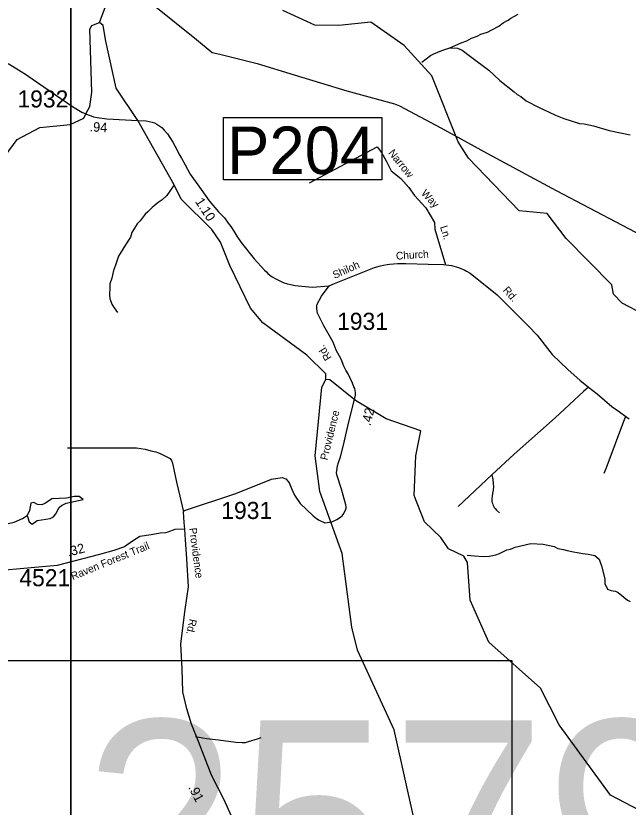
# Model space of a CAD drawing. Extents: x 1551653 to 1702041, y 811336 to 920032.
# Drawn here: x 1633250 to 1638538, y 894798 to 901633 of the extents above; entities that cross this region are included whole.
import ezdxf

# ---------------------------------------------------------------- set-up
doc = ezdxf.new("R2010")
doc.units = 0
for name, color, linetype in [('Old_Level_10', 7, 'Continuous'), ('Old_Level_11', 7, 'Continuous'), ('Old_Level_17', 7, 'Continuous'), ('Old_Level_3', 7, 'Continuous'), ('Old_Level_31', 7, 'Continuous'), ('Old_Level_32', 7, 'Continuous'), ('Old_Level_35', 7, 'Continuous'), ('Old_Level_50', 7, 'Continuous'), ('Old_Level_56', 7, 'Continuous'), ('Old_Level_59', 7, 'Continuous'), ('Old_Level_62', 7, 'Continuous'), ('Old_Level_63', 7, 'Continuous'), ('Old_Level_8', 7, 'Continuous')]:
    doc.layers.add(name, color=color, linetype=linetype)

msp = doc.modelspace()

# ---------------------------------------------------------------- linework, layer by layer
at = {"layer": 'Old_Level_3'}
msp.add_lwpolyline([(1637533.168, 893146.452), (1630696.651, 893146.452), (1630696.651, 896065.054), (1637533.168, 896065.054), (1637533.168, 893146.452)], dxfattribs=at)
at = {"layer": 'Old_Level_31'}
for p, q in [((1633853.493, 900786.871), (1633853.493, 900786.871)), ((1634302.275, 900729.743), (1634302.275, 900729.743))]:
    msp.add_line(p, q, dxfattribs=at)
msp.add_lwpolyline([(1635043.76, 900754.935), (1636411.626, 900754.935), (1636411.626, 900216.86), (1635043.76, 900216.86), (1635043.76, 900754.935)], dxfattribs=at)
at = {"layer": 'Old_Level_32'}
for points in [[(1633182.215, 901221.254), (1633333.793, 901128.995), (1633390.29, 901090.218), (1633740.082, 900849.286), (1633818.616, 900801.532), (1633853.493, 900786.871), (1633873.475, 900776.719), (1633899.518, 900768.186), (1633921.401, 900761.936), (1633953.288, 900755.486), (1634036.308, 900744.584), (1634302.275, 900729.743), (1634376.24, 900725.333), (1634426.199, 900715.72), (1634447.334, 900708.028), (1634466.549, 900698.416), (1634485.764, 900686.879), (1634510.744, 900669.575), (1634529.959, 900646.503), (1634560.704, 900613.817), (1634606.819, 900542.678), (1634639.485, 900477.306), (1634660.621, 900436.93), (1634681.758, 900404.244), (1634712.502, 900346.563), (1634754.775, 900265.811), (1634848.928, 900133.144), (1634920.024, 900035.088), (1635000.727, 899938.954), (1635051.654, 899887.544), (1635083.241, 899841.57), (1635106.213, 899812.838), (1635132.057, 899772.611), (1635157.901, 899729.512), (1635195.231, 899674.919), (1635307.22, 899534.127), (1635397.591, 899435.284), (1635413.467, 899422.067), (1635426.457, 899408.004), (1635442.494, 899393.563), (1635462.283, 899378.968), (1635493.87, 899361.728), (1635557.959, 899330.178), (1635597.249, 899318.143), (1635661.396, 899303.701), (1635808.133, 899289.259), (1635955.436, 899300.738)], [(1635955.436, 899300.738), (1636001.853, 899320.006), (1636348.06, 899458.532), (1636398.039, 899474.053), (1636425.614, 899479.226), (1636456.635, 899484.4), (1636477.316, 899487.849), (1636510.061, 899491.298), (1636544.529, 899494.747), (1636616.913, 899494.747), (1636811.659, 899489.573), (1636942.639, 899486.124), (1637011.575, 899475.777), (1637073.618, 899458.532), (1637126.88, 899436.837), (1637142.555, 899429.216), (1637171.993, 899411.515), (1637407.459, 899224.346), (1637677.946, 898953.718), (1637752.778, 898874.548), (1637880.118, 898708.017), (1638015.982, 898579.707), (1638124.368, 898485.001), (1638162.531, 898451.397), (1638196.116, 898426.956), (1638269.39, 898368.912), (1638396.095, 898260.459), (1638461.737, 898211.578), (1638518.22, 898173.391), (1638545.697, 898152.006)], [(1634708.811, 897200.64), (1634703.185, 897256.028), (1634696.984, 897349.116), (1634707.32, 897361.528), (1635149.732, 897508.4), (1635456.421, 897631.329), (1635550.381, 897646.427), (1635581.939, 897633.576), (1635602.674, 897610.141), (1635613.95, 897593.904), (1635631.46, 897549.721), (1635657.133, 897493.566), (1635704.488, 897421.162), (1635816.368, 897313.826), (1635845.138, 897291.828), (1635868.484, 897278.747), (1635919.429, 897254.896), (1635979.816, 897262.474), (1636023.041, 897282.205), (1636045.964, 897297.35), (1636067.309, 897313.724), (1636083.562, 897335.607), (1636099.701, 897371.5), (1636101.508, 897381.667), (1636101.909, 897391.467), (1636098.48, 897409.945), (1636063.382, 897543.737), (1636020.485, 897668.08), (1636019.304, 897688.717), (1636020.816, 897704.094), (1636029.071, 897745.951), (1636037.283, 897775.8), (1636053.867, 897823.69), (1636076.505, 897913.48), (1636118.093, 898088.936), (1636184.366, 898356.344), (1636182.881, 898381.1), (1636177.04, 898413.247), (1636168.278, 898427.86), (1636156.595, 898460.006), (1636118.627, 898541.835), (1636098.183, 898573.983), (1636083.579, 898606.129), (1636060.214, 898667.501), (1636016.404, 898746.408), (1635990.118, 898813.624), (1635909.816, 898956.67), (1635855.964, 899065.501), (1635852.716, 899079.581), (1635849.469, 899105.576), (1635849.469, 899128.322), (1635852.716, 899142.403), (1635889.52, 899210.641), (1635955.436, 899300.738)], [(1634708.811, 897200.64), (1634622.015, 897196.864), (1634563.521, 897172.313), (1634540.879, 897168.537), (1634497.48, 897164.76), (1634418.232, 897151.54), (1634322.001, 897136.432), (1634257.847, 897094.884), (1634188.032, 897047.672), (1634097.461, 897015.568), (1633971.04, 896981.575), (1633606.637, 896885.384), (1633090.811, 896840.768)], [(1635112.097, 894722.223), (1635047.913, 894862.746), (1634939.603, 895075.537), (1634828.034, 895366.266), (1634767.861, 895514.818), (1634727.746, 895647.311), (1634691.643, 895795.864), (1634687.632, 895992.596), (1634675.598, 896209.402), (1634711.745, 896504.697), (1634739.826, 896701.429), (1634727.791, 896942.325), (1634715.757, 897106.937), (1634708.811, 897200.64)]]:
    msp.add_lwpolyline(points, dxfattribs=at)
at = {"layer": 'Old_Level_35'}
msp.add_line((1637068.777, 897394.701), (1637361.846, 897668.533), dxfattribs=at)
for points in [[(1635784.534, 900190.954), (1636370.871, 900500.745), (1636407.841, 900451.709), (1636449.806, 900375.799), (1636491.36, 900293.288), (1636573.998, 900227.752), (1636642.529, 900149.956), (1636691.547, 900080.175), (1636791.642, 899973.62), (1636863.935, 899849.146), (1636866.874, 899789.266), (1636959.94, 899483.527)], [(1638196.116, 898426.956), (1638152.498, 898389.064), (1637906.136, 898160.344), (1637553.555, 897847.118), (1637361.846, 897668.533)], [(1638518.22, 898173.391), (1638505.733, 898153.027), (1638344.053, 897720.666), (1638327.616, 897679.977)], [(1633696.849, 897903.183), (1633854.764, 897903.183), (1634106.822, 897903.183), (1634292.069, 897903.183), (1634367.99, 897891.028), (1634416.58, 897875.834), (1634459.095, 897866.719), (1634489.464, 897854.564), (1634525.905, 897839.37), (1634559.311, 897821.138), (1634583.606, 897808.982), (1634592.716, 897793.789), (1634601.826, 897769.48), (1634617.011, 897699.589), (1634637.031, 897605.625), (1634665.973, 897483.576), (1634696.984, 897349.116)], [(1637361.846, 897668.533), (1637369.616, 897627.625), (1637373.291, 897591.729), (1637375, 897567.68), (1637372.792, 897537.71), (1637366.421, 897509.823), (1637362.29, 897483.891), (1637360.436, 897461.516), (1637361.795, 897439.876), (1637364.321, 897426.217), (1637367.694, 897414.941), (1637371.877, 897404.249), (1637381.345, 897387.648), (1637389.347, 897377.681), (1637401.263, 897363.429), (1637426.988, 897339.292)], [(1635366.749, 895396.868), (1635333.331, 895386.943), (1635254.978, 895361.92), (1635230.815, 895354.607), (1635204.768, 895352.937), (1635148.791, 895355.677), (1635001.12, 895375.89), (1634895.536, 895389.443), (1634802.681, 895405.917)]]:
    msp.add_lwpolyline(points, dxfattribs=at)
at = {"layer": 'Old_Level_50'}
for p, q in [((1633846.323, 900773.783), (1633846.323, 900773.783)), ((1634302.868, 900731.952), (1634302.868, 900731.952))]:
    msp.add_line(p, q, dxfattribs=at)
at = {"layer": 'Old_Level_56'}
msp.add_lwpolyline([(1634078.058, 902019.673), (1634810.848, 901428.434), (1634945.248, 901316.436), (1635010.979, 901301.492), (1635333.715, 901220.482), (1635654.121, 901123.513), (1636107.988, 900986.404), (1636520.297, 900872.155), (1636563.981, 900855.459), (1636742.557, 900760.774), (1636918.931, 900666.132), (1637323.639, 900443.777), (1637916.682, 900124.736), (1639057.333, 899525.196), (1639715.947, 899173.202), (1641253.385, 898355.474), (1642945.114, 897439.551), (1645950.022, 895817.523)], dxfattribs=at)
at = {"layer": 'Old_Level_59'}
for points in [[(1633971.88, 901574.231), (1634134.897, 902007.608), (1634128.95, 902155.348), (1634087.94, 902221.888), (1633593.969, 902044.825), (1633422.799, 901937.639), (1633362.924, 902019.647), (1633372.378, 902240.436), (1633419.648, 902429.684), (1633434.951, 902671.772), (1633501.582, 903144.091), (1633523.641, 903207.173)], [(1641329.046, 896999.416), (1640809.034, 897505.69), (1640476.354, 897850.473), (1640120.067, 898226.618), (1639685.689, 898636.957), (1639299.954, 898885.69), (1639193.019, 898937.056), (1638858.989, 898956.946), (1638485.999, 899151.643), (1638411.975, 899228.64), (1638397.007, 899311.071), (1638000.949, 899709.692), (1637837.009, 899926.535), (1637595.971, 899947.758), (1637159.005, 900403.178), (1637068.987, 900546.1), (1636843.019, 901115.427), (1636603.929, 901376.253), (1636315.01, 901579.152), (1636038.908, 901548.599), (1635830.985, 901552.905), (1635556.933, 901679.833)], [(1633157.926, 900425.427), (1633261.166, 900566.442), (1633456.392, 900669.028), (1633719.946, 900693.453), (1633836.956, 900749.716), (1633853.493, 900786.871), (1633887.911, 900850.499), (1633905.956, 900974.864), (1633887.911, 901516.919), (1633904.931, 901549.42), (1633971.88, 901574.231)], [(1635926.949, 898491.375), (1635927.975, 898540.588), (1635762.908, 898701.554), (1635382.946, 898981.757), (1635275.909, 899108.582), (1635096.898, 899476.651), (1635015.903, 899678.524), (1634942.904, 899788.432), (1634678.9, 900049.874), (1634616.461, 900173.418), (1634302.275, 900729.743), (1634116.936, 901007.989), (1634027.962, 901415.52), (1634004.894, 901550.65), (1633971.88, 901574.231)], [(1636713.939, 894588.516), (1636516.987, 895465.832), (1636199.976, 896155.114), (1636151.994, 896352.99), (1636067.923, 896988.343), (1635873.943, 897524.042), (1635835.906, 897833.363), (1635892.911, 898426.374), (1635926.949, 898491.375)], [(1640352.998, 894202.711), (1640145.998, 894331.689), (1639617.989, 894779.01), (1639485.013, 894821.148), (1639218.035, 894810.075), (1638808.956, 894723.236), (1638699.971, 894738.615), (1638385.011, 894902.554), (1637943.021, 895508.995), (1637780.005, 895827.544), (1637334.017, 896223.909), (1637171.923, 896585.006), (1637151.008, 896910.526), (1637117.994, 896966.916), (1636985.018, 897028.739), (1636920.017, 897128.599), (1636779.966, 897262.703), (1636690.973, 897491.029), (1636702.969, 897832.235), (1636747.978, 898047.95), (1636449.012, 898152.527), (1636183.982, 898312.16), (1635960.988, 898490.76), (1635926.949, 898491.375)]]:
    msp.add_lwpolyline(points, dxfattribs=at)
at = {"layer": 'Old_Level_62'}
for points in [[(1636997.936, 901356.978), (1637095.541, 901401.167), (1637145.779, 901418.391), (1637186.174, 901439.717), (1637234.361, 901456.838), (1637266.657, 901474.268), (1637322.944, 901493.338), (1637361.289, 901512.715), (1637419.728, 901543.678), (1637458.176, 901573), (1637500.519, 901596.274), (1637524.818, 901613.908), (1637557.113, 901629.39), (1637587.359, 901648.87)], [(1636755.052, 901234.357), (1636831.844, 901291.669), (1636860.039, 901305.202), (1636928.526, 901334.012), (1636997.936, 901356.978)], [(1636997.936, 901356.978), (1637064.783, 901353.697), (1637104.461, 901337.088), (1637175.614, 901281.827), (1637333.607, 901163.204), (1637428.136, 901075.544), (1637554.448, 900977.427), (1637578.131, 900953.026), (1637609.812, 900936.519), (1637657.179, 900899.712), (1637768.214, 900841.785), (1637855.464, 900800.262), (1637911.136, 900775.348), (1637982.596, 900746.128), (1638117.828, 900703.887), (1638157.813, 900699.171), (1638237.476, 900681.844), (1638372.811, 900643.499), (1638556.127, 900606.385)], [(1634616.461, 900173.418), (1634552.998, 900082.579), (1634512.397, 900043.209), (1634480.102, 900021.781), (1634427.301, 899976.67), (1634390.802, 899939.351), (1634366.4, 899919.768), (1634323.545, 899862.456), (1634297.093, 899836.927), (1634250.136, 899762.288), (1634239.063, 899721.995), (1634196.207, 899656.686), (1634136.64, 899557.646), (1634109.368, 899480.136), (1634092.656, 899432.359), (1634077.585, 899366.64), (1634062.821, 899318.965), (1634062.308, 899286.977), (1634059.232, 899223.001), (1634060.77, 899191.013), (1634079.943, 899142.621), (1634099.423, 899110.325), (1634128.745, 899069.827)], [(1633348.727, 897316.939), (1633363.696, 897263.421), (1633389.942, 897243.531), (1633435.054, 897274.186), (1633544.859, 897292.231), (1633574.387, 897306.482), (1633595.61, 897331.908), (1633624.522, 897386.555), (1633645.54, 897405.317), (1633685.627, 897425.515), (1633829.882, 897454.734), (1633795.33, 897481.494), (1633752.474, 897480.879), (1633686.14, 897468.37), (1633560.033, 897462.219), (1633505.592, 897424.489), (1633473.604, 897410.238), (1633436.899, 897411.981), (1633406.552, 897429.513), (1633380.202, 897425.002), (1633367.694, 897360.308), (1633348.727, 897316.939)], [(1632558.395, 896906.321), (1632595.51, 896928.774), (1632723.728, 897001.774), (1632762.073, 897025.15), (1632810.465, 897052.32), (1632873.109, 897091.28), (1632981.991, 897147.361), (1633089.028, 897213.593), (1633147.366, 897238.61), (1633235.641, 897259.115), (1633308.229, 897291.821), (1633348.727, 897316.939)], [(1637146.804, 896975.528), (1637209.55, 896969.479), (1637289.418, 896962.097), (1637337.503, 896967.326), (1637393.687, 896978.296), (1637425.88, 896989.779), (1637490.266, 897020.742), (1637520.409, 897028.226), (1637560.702, 897045.45), (1637697.164, 897077.131), (1637803.073, 897071.39), (1637898.628, 897049.757), (1637930.411, 897033.25), (1637978.188, 897024.433), (1638010.073, 897015.82), (1638065.848, 897004.85), (1638097.733, 896998.391), (1638145.613, 896989.574), (1638193.492, 896982.705), (1638249.267, 896971.734), (1638286.689, 896939.131), (1638296.326, 896914.935), (1638307.809, 896882.742), (1638336.004, 896770.271), (1638335.286, 896730.285), (1638358.559, 896681.893), (1638388.292, 896669.385), (1638428.175, 896664.771), (1638451.961, 896652.366), (1638530.906, 896586.954), (1638554.692, 896574.548)]]:
    msp.add_lwpolyline(points, dxfattribs=at)
at = {"layer": 'Old_Level_63'}
for points in [[(1571207.969, 918191.523), (1633724.041, 918191.523), (1633724.041, 874749.337), (1571207.969, 874749.337), (1571207.969, 918191.523)], [(1633724.041, 918191.523), (1696240.113, 918191.523), (1696240.113, 874749.337), (1633724.041, 874749.337), (1633724.041, 918191.523)]]:
    msp.add_lwpolyline(points, dxfattribs=at)

# ---------------------------------------------------------------- texts
at = {"layer": 'Old_Level_10'}
for s, rotation, p in [('Narrow', 308.9092639, (1636462.607, 900447.292)), ('Way', 313.2090389, (1636745.36, 900096.549)), ('Ln.', 286.9301944, (1636912.406, 899810.695))]:
    msp.add_text(s, height=65.6167, rotation=rotation, dxfattribs=at).set_placement(p)
at = {"layer": 'Old_Level_11'}
for s, height, rotation, p in [('Church', 65.6167, 3.7901139, (1636534.627, 899526.69)), ('Shiloh', 65.6167, 24.2120333, (1636003.082, 899360.158)), ('Rd.', 65.6167, 311.7634694, (1637451.888, 899259.838)), ('Rd.', 65.6167, 121.8155917, (1635979.341, 898680.382)), ('Providence', 65.6167, 76.2374806, (1635940.23, 897790.796)), ('Providence', 65.6166, 277.6087083, (1634745.973, 897207.257)), ('Raven Forest Trail', 65.61666, 22.1884556, (1633741.57, 896759.183)), ('Rd.', 65.6167, 257.6945917, (1634749.961, 896428.758))]:
    msp.add_text(s, height=height, rotation=rotation, dxfattribs=at).set_placement(p)
at = {"layer": 'Old_Level_17'}
for s, rotation, p in [('.94', 357.0181056, (1633885.257, 900635.378)), ('1.10', 302.8189083, (1634794.601, 900029.709)), ('.42', 75.9688722, (1636311.573, 898087.326)), ('.32', 14.7870889, (1633704.051, 896961.719)), ('.91', 296.9759306, (1634736.389, 894970.071))]:
    msp.add_text(s, height=82.0208, rotation=rotation, dxfattribs=at).set_placement(p)
at = {"layer": 'Old_Level_3'}
msp.add_text('U-2579', height=1788.0542, dxfattribs=at).set_placement((1631311.819, 893761.836))
at = {"layer": 'Old_Level_31'}
msp.add_text('P204', height=410.1042, dxfattribs=at).set_placement((1635073.581, 900266.76))
at = {"layer": 'Old_Level_8'}
for s, p in [('1932', (1633263.871, 900841.581)), ('1931', (1636024.35, 898921.125)), ('1931', (1635024.023, 897287.28)), ('4521', (1633280.203, 896706.571))]:
    msp.add_text(s, height=147.6375, dxfattribs=at).set_placement(p)

doc.saveas('drawing.dxf')
